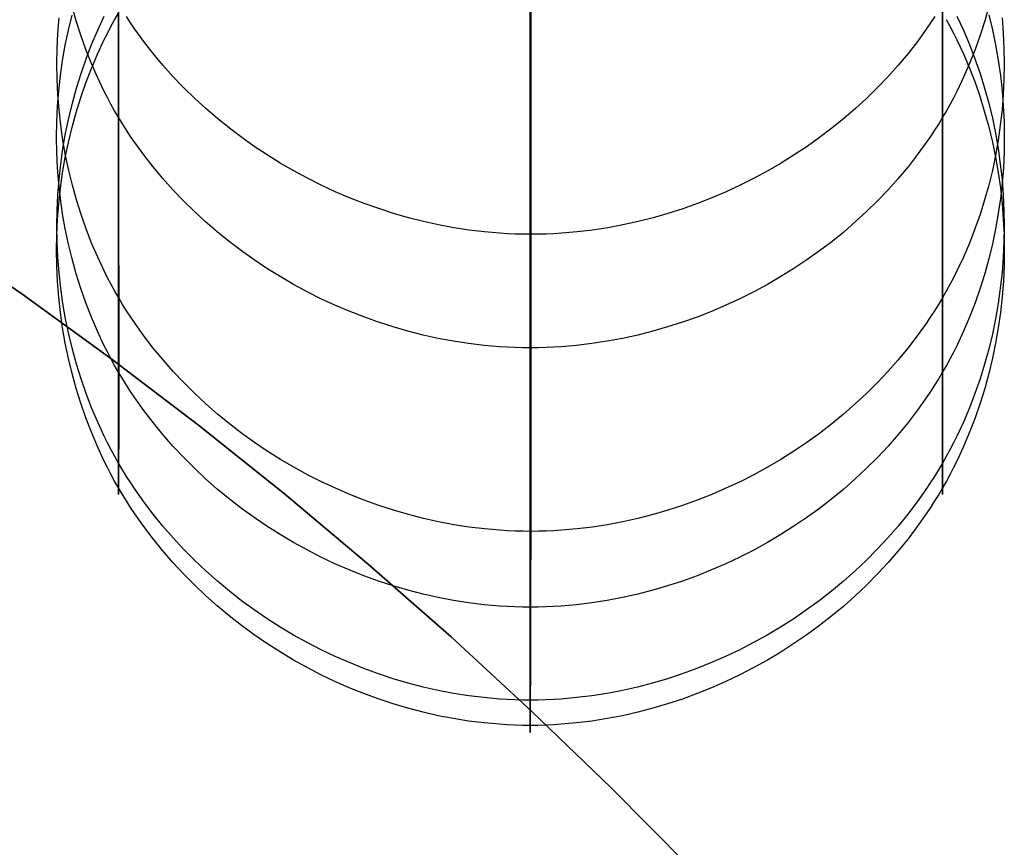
# Model space of a CAD drawing. Extents: x -383 to 1849, y -1185 to -529.
# Tile 426 of 656: x 163 to 194, y -725 to -699. Entities that reach past the tile are written whole.
import ezdxf

# ---------------------------------------------------------------- set-up
doc = ezdxf.new("R2010")
doc.units = 0
doc.layers.add('PREDEFINITO', color=7, linetype='CONTINUOUS')

msp = doc.modelspace()

# ---------------------------------------------------------------- linework, layer by layer
at = {"layer": 'PREDEFINITO'}
for p, q in [((165.663, -612.91), (165.659, -703.456, 338.857)), ((191.636, -612.91), (191.639, -703.456, 338.857)), ((178.656, -620.669), (178.658, -710.772, 337.203)), ((165.656, -699.458, 525.784), (165.662, -656.764, 666.183)), ((191.641, -699.458, 525.784), (191.635, -656.764, 666.183)), ((178.642, -706.703, 527.741), (178.642, -663.935, 668.363)), ((164.323, -699.041, 515.489), (164.193, -698.583, 515.374)), ((165.536, -699.007, 437.057), (165.656, -698.796, 437.05)), ((193.103, -698.58, 515.373), (192.974, -699.038, 515.488)), ((163.745, -699.428, 359.747), (163.783, -698.945, 359.835)), ((164.079, -699.337, 475.674), (164.193, -698.866, 475.604)), ((164.467, -699.494, 515.602), (164.323, -699.041, 515.489)), ((165.001, -699.333, 398.751), (165.206, -698.892, 398.784)), ((165.419, -699.221, 437.065), (165.536, -699.007, 437.057)), ((166.038, -699.105, 319.589), (165.907, -698.906, 319.64)), ((166.173, -699.302, 319.539), (166.038, -699.105, 319.589)), ((191.261, -699.105, 319.589), (191.127, -699.302, 319.539)), ((191.392, -698.906, 319.64), (191.261, -699.105, 319.589)), ((191.756, -698.995, 437.057), (191.872, -699.209, 437.065)), ((192.092, -698.892, 398.784), (192.297, -699.333, 398.751)), ((192.974, -699.038, 515.488), (192.829, -699.492, 515.602)), ((193.098, -698.855, 475.603), (193.212, -699.326, 475.673)), ((193.515, -698.945, 359.835), (193.553, -699.428, 359.747)), ((163.722, -699.912, 359.658), (163.745, -699.428, 359.747)), ((163.98, -699.811, 475.745), (164.079, -699.337, 475.674)), ((164.81, -699.782, 398.716), (165.001, -699.333, 398.751)), ((165.199, -699.655, 437.08), (165.307, -699.437, 437.073)), ((165.307, -699.437, 437.073), (165.419, -699.221, 437.065)), ((165.655, -702.082, 516.252), (165.656, -699.458, 525.784)), ((166.453, -699.688, 319.441), (166.173, -699.302, 319.539)), ((191.127, -699.302, 319.539), (190.847, -699.689, 319.441)), ((191.642, -702.082, 516.252), (191.641, -699.458, 525.784)), ((191.872, -699.209, 437.065), (191.984, -699.425, 437.072)), ((191.984, -699.425, 437.072), (192.093, -699.643, 437.08)), ((192.297, -699.333, 398.751), (192.487, -699.782, 398.716)), ((193.212, -699.326, 475.673), (193.312, -699.801, 475.744)), ((193.553, -699.428, 359.747), (193.576, -699.912, 359.658)), ((164.627, -699.942, 515.715), (164.467, -699.494, 515.602)), ((164.993, -700.097, 437.096), (165.199, -699.655, 437.08)), ((166.747, -700.066, 319.345), (166.453, -699.688, 319.441)), ((190.847, -699.689, 319.441), (190.553, -700.067, 319.345)), ((192.093, -699.643, 437.08), (192.298, -700.084, 437.096)), ((192.829, -699.492, 515.602), (192.669, -699.94, 515.714)), ((163.715, -700.397, 359.57), (163.722, -699.912, 359.658)), ((163.896, -700.29, 475.816), (163.98, -699.811, 475.745)), ((164.802, -700.384, 515.825), (164.627, -699.942, 515.715)), ((164.635, -700.236, 398.682), (164.81, -699.782, 398.716)), ((167.055, -700.434, 319.251), (166.747, -700.066, 319.345)), ((190.553, -700.067, 319.345), (190.246, -700.435, 319.251)), ((192.298, -700.084, 437.096), (192.488, -700.533, 437.112)), ((192.487, -699.782, 398.716), (192.662, -700.236, 398.682)), ((192.669, -699.94, 515.714), (192.495, -700.382, 515.825)), ((193.312, -699.801, 475.744), (193.396, -700.28, 475.815)), ((193.576, -699.912, 359.658), (193.583, -700.397, 359.57)), ((163.827, -700.77, 475.888), (163.896, -700.29, 475.816)), ((164.476, -700.697, 398.646), (164.635, -700.236, 398.682)), ((164.802, -700.545, 437.112), (164.993, -700.097, 437.096)), ((164.993, -700.819, 515.935), (164.802, -700.384, 515.825)), ((192.495, -700.382, 515.825), (192.304, -700.818, 515.934)), ((192.662, -700.236, 398.682), (192.822, -700.697, 398.646)), ((193.396, -700.28, 475.815), (193.464, -700.761, 475.886)), ((163.722, -700.882, 359.481), (163.715, -700.397, 359.57)), ((164.331, -701.164, 398.611), (164.476, -700.697, 398.646)), ((164.627, -701.001, 437.128), (164.802, -700.545, 437.112)), ((167.375, -700.792, 319.16), (167.055, -700.434, 319.251)), ((190.246, -700.435, 319.251), (189.926, -700.793, 319.16)), ((192.488, -700.533, 437.112), (192.664, -700.989, 437.128)), ((192.822, -700.697, 398.646), (192.967, -701.164, 398.611)), ((193.583, -700.397, 359.57), (193.576, -700.882, 359.481)), ((163.745, -701.366, 359.393), (163.722, -700.882, 359.481)), ((163.774, -701.253, 475.96), (163.827, -700.77, 475.888)), ((164.467, -701.462, 437.145), (164.627, -701.001, 437.128)), ((165.198, -701.248, 516.042), (164.993, -700.819, 515.935)), ((167.708, -701.14, 319.072), (167.375, -700.792, 319.16)), ((189.926, -700.793, 319.16), (189.594, -701.141, 319.072)), ((192.304, -700.818, 515.934), (192.099, -701.247, 516.042)), ((192.664, -700.989, 437.128), (192.824, -701.45, 437.144)), ((193.464, -700.761, 475.886), (193.518, -701.244, 475.958)), ((193.576, -700.882, 359.481), (193.553, -701.366, 359.393)), ((163.736, -701.738, 476.032), (163.774, -701.253, 475.96)), ((164.202, -701.635, 398.575), (164.331, -701.164, 398.611)), ((165.307, -701.459, 516.096), (165.198, -701.248, 516.042)), ((168.053, -701.478, 318.986), (167.708, -701.14, 319.072)), ((189.594, -701.141, 319.072), (189.25, -701.479, 318.986)), ((192.099, -701.247, 516.042), (191.991, -701.459, 516.095)), ((192.967, -701.164, 398.611), (193.096, -701.635, 398.575)), ((193.518, -701.244, 475.958), (193.556, -701.729, 476.031)), ((163.783, -701.848, 359.304), (163.745, -701.366, 359.393)), ((164.087, -702.111, 398.538), (164.202, -701.635, 398.575)), ((164.323, -701.928, 437.161), (164.467, -701.462, 437.145)), ((165.419, -701.669, 516.148), (165.307, -701.459, 516.096)), ((168.409, -701.805, 318.903), (168.053, -701.478, 318.986)), ((189.25, -701.479, 318.986), (188.894, -701.806, 318.903)), ((191.991, -701.459, 516.095), (191.878, -701.668, 516.148)), ((192.824, -701.45, 437.144), (192.968, -701.917, 437.161)), ((193.096, -701.635, 398.575), (193.21, -702.111, 398.538)), ((193.553, -701.366, 359.393), (193.515, -701.848, 359.304)), ((163.713, -702.224, 476.104), (163.736, -701.738, 476.032)), ((163.836, -702.33, 359.216), (163.783, -701.848, 359.304)), ((164.193, -702.4, 437.178), (164.323, -701.928, 437.161)), ((165.535, -701.877, 516.2), (165.419, -701.669, 516.148)), ((165.655, -702.082, 516.252), (165.535, -701.877, 516.2)), ((168.776, -702.121, 318.823), (168.409, -701.805, 318.903)), ((188.894, -701.806, 318.903), (188.528, -702.122, 318.822)), ((191.762, -701.876, 516.2), (191.642, -702.082, 516.252)), ((191.878, -701.668, 516.148), (191.762, -701.876, 516.2)), ((192.968, -701.917, 437.161), (193.098, -702.389, 437.177)), ((193.515, -701.848, 359.304), (193.461, -702.33, 359.216)), ((193.556, -701.729, 476.031), (193.58, -702.216, 476.103)), ((163.706, -702.71, 476.177), (163.713, -702.224, 476.104)), ((163.988, -702.59, 398.501), (164.087, -702.111, 398.538)), ((165.654, -704.478, 506.625), (165.655, -702.082, 516.252)), ((165.778, -702.286, 516.303), (165.655, -702.082, 516.252)), ((169.154, -702.426, 318.745), (168.776, -702.121, 318.823)), ((188.528, -702.122, 318.822), (188.151, -702.427, 318.745)), ((191.642, -702.082, 516.252), (191.519, -702.286, 516.303)), ((191.643, -704.477, 506.625), (191.642, -702.082, 516.252)), ((193.21, -702.111, 398.538), (193.309, -702.59, 398.501)), ((193.58, -702.216, 476.103), (193.587, -702.702, 476.175)), ((163.905, -702.809, 359.129), (163.836, -702.33, 359.216)), ((164.079, -702.876, 437.194), (164.193, -702.4, 437.178)), ((165.906, -702.487, 516.354), (165.778, -702.286, 516.303)), ((166.037, -702.686, 516.404), (165.906, -702.487, 516.354)), ((169.541, -702.719, 318.671), (169.154, -702.426, 318.745)), ((188.151, -702.427, 318.745), (187.764, -702.721, 318.67)), ((191.391, -702.487, 516.354), (191.26, -702.686, 516.404)), ((191.519, -702.286, 516.303), (191.391, -702.487, 516.354)), ((193.098, -702.389, 437.177), (193.212, -702.865, 437.194)), ((193.461, -702.33, 359.216), (193.393, -702.809, 359.129)), ((163.713, -703.196, 476.249), (163.706, -702.71, 476.177)), ((163.905, -703.073, 398.464), (163.988, -702.59, 398.501)), ((163.989, -703.285, 359.041), (163.905, -702.809, 359.129)), ((163.98, -703.356, 437.211), (164.079, -702.876, 437.194)), ((166.171, -702.883, 516.454), (166.037, -702.686, 516.404)), ((169.938, -703.001, 318.599), (169.541, -702.719, 318.671)), ((187.764, -702.721, 318.67), (187.368, -703.003, 318.599)), ((191.26, -702.686, 516.404), (191.125, -702.883, 516.454)), ((193.212, -702.865, 437.194), (193.312, -703.346, 437.211)), ((193.309, -702.59, 398.501), (193.393, -703.073, 398.464)), ((193.393, -702.809, 359.129), (193.309, -703.285, 359.041)), ((193.587, -702.702, 476.175), (193.58, -703.189, 476.248)), ((163.836, -703.559, 398.427), (163.905, -703.073, 398.464)), ((166.451, -703.27, 516.551), (166.171, -702.883, 516.454)), ((170.344, -703.271, 318.531), (169.938, -703.001, 318.599)), ((187.368, -703.003, 318.599), (186.962, -703.273, 318.53)), ((191.125, -702.883, 516.454), (190.845, -703.27, 516.551)), ((193.393, -703.073, 398.464), (193.461, -703.559, 398.427)), ((193.58, -703.189, 476.248), (193.558, -703.675, 476.32)), ((163.736, -703.682, 476.321), (163.713, -703.196, 476.249)), ((163.896, -703.839, 437.228), (163.98, -703.356, 437.211)), ((164.087, -703.758, 358.955), (163.989, -703.285, 359.041)), ((165.659, -703.456, 338.857), (165.661, -705.735, 348.502)), ((166.745, -703.647, 516.646), (166.451, -703.27, 516.551)), ((170.759, -703.529, 318.465), (170.344, -703.271, 318.531)), ((186.962, -703.273, 318.53), (186.548, -703.53, 318.465)), ((190.845, -703.27, 516.551), (190.551, -703.648, 516.647)), ((191.639, -703.456, 338.857), (191.637, -705.735, 348.502)), ((193.309, -703.285, 359.041), (193.21, -703.758, 358.955)), ((193.312, -703.346, 437.211), (193.396, -703.829, 437.228)), ((163.774, -704.166, 476.394), (163.736, -703.682, 476.321)), ((163.783, -704.047, 398.389), (163.836, -703.559, 398.427)), ((164.202, -704.228, 358.869), (164.087, -703.758, 358.955)), ((167.052, -704.016, 516.739), (166.745, -703.647, 516.646)), ((171.182, -703.774, 318.403), (170.759, -703.529, 318.465)), ((171.612, -704.006, 318.344), (171.182, -703.774, 318.403)), ((186.126, -703.775, 318.402), (185.696, -704.008, 318.343)), ((186.548, -703.53, 318.465), (186.126, -703.775, 318.402)), ((190.551, -703.648, 516.647), (190.243, -704.017, 516.739)), ((193.21, -703.758, 358.955), (193.096, -704.228, 358.869)), ((193.461, -703.559, 398.427), (193.515, -704.047, 398.389)), ((193.558, -703.675, 476.32), (193.52, -704.16, 476.393)), ((163.745, -704.536, 398.352), (163.783, -704.047, 398.389)), ((163.828, -704.325, 437.245), (163.896, -703.839, 437.228)), ((167.372, -704.374, 516.83), (167.052, -704.016, 516.739)), ((172.05, -704.225, 318.288), (171.612, -704.006, 318.344)), ((185.696, -704.008, 318.343), (185.259, -704.227, 318.288)), ((190.243, -704.017, 516.739), (189.923, -704.375, 516.83)), ((193.396, -703.829, 437.228), (193.464, -704.315, 437.245)), ((193.515, -704.047, 398.389), (193.553, -704.536, 398.352)), ((163.828, -704.649, 476.466), (163.774, -704.166, 476.394)), ((163.774, -704.813, 437.262), (163.828, -704.325, 437.245)), ((164.331, -704.693, 358.784), (164.202, -704.228, 358.869)), ((167.704, -704.722, 516.918), (167.372, -704.374, 516.83)), ((172.494, -704.431, 318.236), (172.05, -704.225, 318.288)), ((172.944, -704.624, 318.187), (172.494, -704.431, 318.236)), ((185.259, -704.227, 318.288), (184.815, -704.433, 318.235)), ((189.923, -704.375, 516.83), (189.59, -704.723, 516.918)), ((193.096, -704.228, 358.869), (192.967, -704.693, 358.784)), ((193.464, -704.315, 437.245), (193.518, -704.804, 437.262)), ((193.52, -704.16, 476.393), (193.467, -704.644, 476.465)), ((163.722, -705.027, 398.314), (163.745, -704.536, 398.352)), ((163.896, -705.13, 476.537), (163.828, -704.649, 476.466)), ((164.476, -705.153, 358.699), (164.331, -704.693, 358.784)), ((165.654, -706.623, 496.911), (165.654, -704.478, 506.625)), ((168.049, -705.06, 517.003), (167.704, -704.722, 516.918)), ((173.4, -704.803, 318.142), (172.944, -704.624, 318.187)), ((184.365, -704.625, 318.187), (183.91, -704.804, 318.141)), ((184.815, -704.433, 318.235), (184.365, -704.625, 318.187)), ((189.59, -704.723, 516.918), (189.246, -705.061, 517.003)), ((191.643, -706.623, 496.911), (191.643, -704.477, 506.625)), ((192.967, -704.693, 358.784), (192.822, -705.153, 358.699)), ((193.467, -704.644, 476.465), (193.399, -705.125, 476.537)), ((193.553, -704.536, 398.352), (193.576, -705.027, 398.314)), ((163.715, -705.518, 398.276), (163.722, -705.027, 398.314)), ((163.736, -705.302, 437.279), (163.774, -704.813, 437.262)), ((173.861, -704.967, 318.1), (173.4, -704.803, 318.142)), ((174.328, -705.117, 318.062), (173.861, -704.967, 318.1)), ((183.449, -704.968, 318.099), (182.983, -705.118, 318.061)), ((183.91, -704.804, 318.141), (183.449, -704.968, 318.099)), ((193.518, -704.804, 437.262), (193.556, -705.294, 437.279)), ((193.576, -705.027, 398.314), (193.583, -705.518, 398.276)), ((163.713, -705.793, 437.296), (163.736, -705.302, 437.279)), ((163.98, -705.608, 476.609), (163.896, -705.13, 476.537)), ((164.635, -705.608, 358.616), (164.476, -705.153, 358.699)), ((168.404, -705.387, 517.086), (168.049, -705.06, 517.003)), ((174.798, -705.253, 318.027), (174.328, -705.117, 318.062)), ((175.272, -705.373, 317.997), (174.798, -705.253, 318.027)), ((182.514, -705.254, 318.027), (182.04, -705.374, 317.996)), ((182.983, -705.118, 318.061), (182.514, -705.254, 318.027)), ((189.246, -705.061, 517.003), (188.89, -705.388, 517.086)), ((192.822, -705.153, 358.699), (192.662, -705.608, 358.616)), ((193.399, -705.125, 476.537), (193.315, -705.604, 476.608)), ((193.556, -705.294, 437.279), (193.58, -705.785, 437.296)), ((163.722, -706.009, 398.238), (163.715, -705.518, 398.276)), ((164.079, -706.083, 476.68), (163.98, -705.608, 476.609)), ((164.81, -706.056, 358.534), (164.635, -705.608, 358.616)), ((168.771, -705.703, 517.166), (168.404, -705.387, 517.086)), ((175.749, -705.478, 317.97), (175.272, -705.373, 317.997)), ((176.229, -705.568, 317.947), (175.749, -705.478, 317.97)), ((176.712, -705.642, 317.928), (176.229, -705.568, 317.947)), ((177.197, -705.701, 317.913), (176.712, -705.642, 317.928)), ((180.6, -705.643, 317.928), (180.116, -705.701, 317.913)), ((181.083, -705.569, 317.947), (180.6, -705.643, 317.928)), ((181.563, -705.479, 317.97), (181.083, -705.569, 317.947)), ((182.04, -705.374, 317.996), (181.563, -705.479, 317.97)), ((188.89, -705.388, 517.086), (188.523, -705.705, 517.166)), ((192.662, -705.608, 358.616), (192.487, -706.056, 358.534)), ((193.315, -705.604, 476.608), (193.217, -706.079, 476.679)), ((193.583, -705.518, 398.276), (193.576, -706.009, 398.238)), ((159.754, -705.687, 420), (162.61, -707.658, 420)), ((159.754, -705.687, 370), (162.61, -707.658, 370)), ((162.61, -707.658, 395), (159.754, -705.687, 395)), ((163.706, -706.284, 437.313), (163.713, -705.793, 437.296)), ((165.661, -705.735, 348.502), (165.663, -707.78, 358.218)), ((169.148, -706.008, 517.243), (168.771, -705.703, 517.166)), ((177.682, -705.742, 317.903), (177.197, -705.701, 317.913)), ((177.926, -705.757, 317.899), (177.682, -705.742, 317.903)), ((178.169, -705.768, 317.896), (177.926, -705.757, 317.899)), ((178.413, -705.774, 317.895), (178.169, -705.768, 317.896)), ((178.656, -705.776, 317.894), (178.413, -705.774, 317.895)), ((178.9, -705.774, 317.895), (178.656, -705.776, 317.894)), ((179.144, -705.768, 317.896), (178.9, -705.774, 317.895)), ((179.387, -705.757, 317.899), (179.144, -705.768, 317.896)), ((179.63, -705.743, 317.903), (179.387, -705.757, 317.899)), ((180.116, -705.701, 317.913), (179.63, -705.743, 317.903)), ((188.523, -705.705, 517.166), (188.145, -706.01, 517.243)), ((191.637, -705.735, 348.502), (191.636, -707.78, 358.218)), ((193.58, -705.785, 437.296), (193.587, -706.277, 437.313)), ((163.714, -706.776, 437.33), (163.706, -706.284, 437.313)), ((163.745, -706.499, 398.201), (163.722, -706.009, 398.238)), ((164.193, -706.554, 476.75), (164.079, -706.083, 476.68)), ((165.001, -706.498, 358.453), (164.81, -706.056, 358.534)), ((169.535, -706.302, 517.317), (169.148, -706.008, 517.243)), ((188.145, -706.01, 517.243), (187.758, -706.303, 517.318)), ((192.487, -706.056, 358.534), (192.297, -706.498, 358.453)), ((193.217, -706.079, 476.679), (193.103, -706.551, 476.75)), ((193.576, -706.009, 398.238), (193.553, -706.499, 398.201)), ((193.587, -706.277, 437.313), (193.58, -706.769, 437.33)), ((163.783, -706.989, 398.163), (163.745, -706.499, 398.201)), ((164.323, -707.021, 476.82), (164.193, -706.554, 476.75)), ((165.206, -706.934, 358.373), (165.001, -706.498, 358.453)), ((169.931, -706.583, 517.389), (169.535, -706.302, 517.317)), ((170.337, -706.853, 517.457), (169.931, -706.583, 517.389)), ((187.361, -706.585, 517.389), (186.954, -706.855, 517.457)), ((187.758, -706.303, 517.318), (187.361, -706.585, 517.389)), ((192.297, -706.498, 358.453), (192.092, -706.934, 358.373)), ((193.103, -706.551, 476.75), (192.974, -707.018, 476.819)), ((193.553, -706.499, 398.201), (193.515, -706.989, 398.163)), ((163.736, -707.267, 437.348), (163.714, -706.776, 437.33)), ((165.654, -708.508, 487.126), (165.654, -706.623, 496.911)), ((170.751, -707.111, 517.522), (170.337, -706.853, 517.457)), ((178.642, -709.359, 518.094), (178.642, -706.703, 527.741)), ((186.954, -706.855, 517.457), (186.54, -707.113, 517.523)), ((191.643, -708.508, 487.126), (191.643, -706.623, 496.911)), ((193.58, -706.769, 437.33), (193.558, -707.26, 437.347)), ((163.837, -707.477, 398.125), (163.783, -706.989, 398.163)), ((164.467, -707.483, 476.889), (164.323, -707.021, 476.82)), ((165.315, -707.148, 358.334), (165.206, -706.934, 358.373)), ((165.427, -707.361, 358.295), (165.315, -707.148, 358.334)), ((171.173, -707.356, 517.585), (170.751, -707.111, 517.522)), ((186.54, -707.113, 517.523), (186.117, -707.358, 517.585)), ((191.984, -707.148, 358.334), (191.871, -707.361, 358.295)), ((192.092, -706.934, 358.373), (191.984, -707.148, 358.334)), ((192.974, -707.018, 476.819), (192.829, -707.48, 476.888)), ((193.515, -706.989, 398.163), (193.462, -707.477, 398.125)), ((163.775, -707.756, 437.365), (163.736, -707.267, 437.348)), ((163.905, -707.962, 398.088), (163.837, -707.477, 398.125)), ((164.627, -707.939, 476.957), (164.467, -707.483, 476.889)), ((165.543, -707.572, 358.256), (165.427, -707.361, 358.295)), ((171.603, -707.589, 517.644), (171.173, -707.356, 517.585)), ((186.117, -707.358, 517.585), (185.687, -707.59, 517.644)), ((191.871, -707.361, 358.295), (191.755, -707.572, 358.256)), ((192.829, -707.48, 476.888), (192.67, -707.937, 476.957)), ((193.462, -707.477, 398.125), (193.393, -707.962, 398.088)), ((193.558, -707.26, 437.347), (193.52, -707.75, 437.364)), ((162.61, -707.658, 420), (165.419, -709.696, 420)), ((162.61, -707.658, 370), (165.419, -709.696, 370)), ((165.419, -709.696, 395), (162.61, -707.658, 395)), ((163.828, -708.244, 437.382), (163.775, -707.756, 437.365)), ((165.663, -707.78, 358.218), (165.543, -707.572, 358.256)), ((165.787, -707.987, 358.18), (165.663, -707.78, 358.218)), ((165.663, -707.78, 358.218), (165.664, -709.528, 368.008)), ((172.04, -707.808, 517.699), (171.603, -707.589, 517.644)), ((172.483, -708.014, 517.752), (172.04, -707.808, 517.699)), ((185.249, -707.809, 517.7), (184.805, -708.015, 517.752)), ((185.687, -707.59, 517.644), (185.249, -707.809, 517.7)), ((191.636, -707.78, 358.218), (191.512, -707.987, 358.18)), ((191.636, -707.78, 358.218), (191.634, -709.528, 368.008)), ((191.755, -707.572, 358.256), (191.636, -707.78, 358.218)), ((193.52, -707.75, 437.364), (193.467, -708.239, 437.382)), ((163.989, -708.445, 398.051), (163.905, -707.962, 398.088)), ((164.802, -708.39, 477.025), (164.627, -707.939, 476.957)), ((165.914, -708.191, 358.143), (165.787, -707.987, 358.18)), ((172.933, -708.206, 517.801), (172.483, -708.014, 517.752)), ((184.805, -708.015, 517.752), (184.354, -708.208, 517.801)), ((191.512, -707.987, 358.18), (191.385, -708.191, 358.143)), ((192.67, -707.937, 476.957), (192.495, -708.388, 477.024)), ((193.393, -707.962, 398.088), (193.309, -708.445, 398.051)), ((163.896, -708.73, 437.399), (163.828, -708.244, 437.382)), ((164.088, -708.925, 398.014), (163.989, -708.445, 398.051)), ((164.993, -708.834, 477.091), (164.802, -708.39, 477.025)), ((166.045, -708.393, 358.105), (165.914, -708.191, 358.143)), ((166.18, -708.593, 358.069), (166.045, -708.393, 358.105)), ((173.389, -708.385, 517.846), (172.933, -708.206, 517.801)), ((173.85, -708.549, 517.888), (173.389, -708.385, 517.846)), ((183.898, -708.386, 517.846), (183.437, -708.551, 517.888)), ((184.354, -708.208, 517.801), (183.898, -708.386, 517.846)), ((191.254, -708.393, 358.105), (191.119, -708.593, 358.069)), ((191.385, -708.191, 358.143), (191.254, -708.393, 358.105)), ((192.495, -708.388, 477.024), (192.304, -708.832, 477.091)), ((193.309, -708.445, 398.051), (193.211, -708.925, 398.014)), ((193.467, -708.239, 437.382), (193.399, -708.725, 437.399)), ((163.98, -709.213, 437.416), (163.896, -708.73, 437.399)), ((165.655, -710.122, 477.284), (165.654, -708.508, 487.126)), ((166.46, -708.985, 357.997), (166.18, -708.593, 358.069)), ((174.315, -708.699, 517.926), (173.85, -708.549, 517.888)), ((174.785, -708.835, 517.961), (174.315, -708.699, 517.926)), ((182.971, -708.701, 517.926), (182.501, -708.836, 517.961)), ((183.437, -708.551, 517.888), (182.971, -708.701, 517.926)), ((191.119, -708.593, 358.069), (190.839, -708.985, 357.997)), ((191.642, -710.121, 477.284), (191.643, -708.508, 487.126)), ((193.399, -708.725, 437.399), (193.315, -709.209, 437.415)), ((164.202, -709.401, 397.978), (164.088, -708.925, 398.014)), ((165.198, -709.271, 477.157), (164.993, -708.834, 477.091)), ((166.754, -709.368, 357.926), (166.46, -708.985, 357.997)), ((175.259, -708.955, 517.991), (174.785, -708.835, 517.961)), ((175.736, -709.061, 518.018), (175.259, -708.955, 517.991)), ((176.216, -709.15, 518.041), (175.736, -709.061, 518.018)), ((181.549, -709.061, 518.018), (181.069, -709.151, 518.041)), ((182.027, -708.956, 517.992), (181.549, -709.061, 518.018)), ((182.501, -708.836, 517.961), (182.027, -708.956, 517.992)), ((190.839, -708.985, 357.997), (190.546, -709.368, 357.926)), ((192.304, -708.832, 477.091), (192.099, -709.27, 477.156)), ((193.211, -708.925, 398.014), (193.096, -709.401, 397.978)), ((164.079, -709.693, 437.432), (163.98, -709.213, 437.416)), ((165.306, -709.486, 477.189), (165.198, -709.271, 477.157)), ((167.062, -709.742, 357.858), (166.754, -709.368, 357.926)), ((176.698, -709.225, 518.06), (176.216, -709.15, 518.041)), ((177.182, -709.283, 518.075), (176.698, -709.225, 518.06)), ((177.668, -709.325, 518.085), (177.182, -709.283, 518.075)), ((177.911, -709.339, 518.089), (177.668, -709.325, 518.085)), ((178.155, -709.35, 518.092), (177.911, -709.339, 518.089)), ((178.398, -709.356, 518.094), (178.155, -709.35, 518.092)), ((178.642, -709.359, 518.094), (178.398, -709.356, 518.094)), ((178.886, -709.356, 518.094), (178.642, -709.359, 518.094)), ((178.642, -711.789, 508.319), (178.642, -709.359, 518.094)), ((179.129, -709.35, 518.092), (178.886, -709.356, 518.094)), ((179.373, -709.34, 518.089), (179.129, -709.35, 518.092)), ((179.616, -709.325, 518.086), (179.373, -709.34, 518.089)), ((180.102, -709.283, 518.075), (179.616, -709.325, 518.086)), ((180.586, -709.225, 518.06), (180.102, -709.283, 518.075)), ((181.069, -709.151, 518.041), (180.586, -709.225, 518.06)), ((190.546, -709.368, 357.926), (190.239, -709.742, 357.858)), ((192.099, -709.27, 477.156), (191.991, -709.486, 477.189)), ((193.315, -709.209, 437.415), (193.217, -709.689, 437.432)), ((164.193, -710.169, 437.449), (164.079, -709.693, 437.432)), ((164.331, -709.872, 397.942), (164.202, -709.401, 397.978)), ((165.419, -709.7, 477.221), (165.306, -709.486, 477.189)), ((165.419, -709.696, 420), (168.179, -711.798, 420)), ((165.419, -709.696, 370), (168.179, -711.798, 370)), ((168.179, -711.798, 395), (165.419, -709.696, 395)), ((165.535, -709.912, 477.253), (165.419, -709.7, 477.221)), ((165.664, -709.528, 368.008), (165.664, -710.973, 377.863)), ((191.634, -709.528, 368.008), (191.634, -710.973, 377.863)), ((191.878, -709.7, 477.221), (191.762, -709.912, 477.253)), ((191.991, -709.486, 477.189), (191.878, -709.7, 477.221)), ((193.096, -709.401, 397.978), (192.967, -709.872, 397.942)), ((193.217, -709.689, 437.432), (193.103, -710.165, 437.449)), ((164.476, -710.338, 397.906), (164.331, -709.872, 397.942)), ((165.655, -710.122, 477.284), (165.535, -709.912, 477.253)), ((167.382, -710.105, 357.791), (167.062, -709.742, 357.858)), ((190.239, -709.742, 357.858), (189.919, -710.105, 357.791)), ((191.762, -709.912, 477.253), (191.642, -710.121, 477.284)), ((192.967, -709.872, 397.942), (192.822, -710.338, 397.906)), ((164.323, -710.641, 437.466), (164.193, -710.169, 437.449)), ((165.654, -711.455, 467.4), (165.655, -710.122, 477.284)), ((165.778, -710.329, 477.315), (165.655, -710.122, 477.284)), ((165.906, -710.534, 477.346), (165.778, -710.329, 477.315)), ((167.715, -710.458, 357.726), (167.382, -710.105, 357.791)), ((189.919, -710.105, 357.791), (189.587, -710.458, 357.726)), ((191.519, -710.329, 477.315), (191.391, -710.534, 477.346)), ((191.642, -710.121, 477.284), (191.519, -710.329, 477.315)), ((191.643, -711.454, 467.4), (191.642, -710.121, 477.284)), ((193.103, -710.165, 437.449), (192.974, -710.638, 437.466)), ((164.467, -711.107, 437.482), (164.323, -710.641, 437.466)), ((164.636, -710.799, 397.871), (164.476, -710.338, 397.906)), ((166.037, -710.737, 477.377), (165.906, -710.534, 477.346)), ((168.059, -710.8, 357.663), (167.715, -710.458, 357.726)), ((189.587, -710.458, 357.726), (189.243, -710.8, 357.663)), ((191.391, -710.534, 477.346), (191.26, -710.737, 477.377)), ((192.822, -710.338, 397.906), (192.663, -710.799, 397.871)), ((192.974, -710.638, 437.466), (192.829, -711.105, 437.482)), ((164.81, -711.254, 397.836), (164.636, -710.799, 397.871)), ((166.171, -710.938, 477.407), (166.037, -710.737, 477.377)), ((166.451, -711.333, 477.466), (166.171, -710.938, 477.407)), ((168.415, -711.131, 357.603), (168.059, -710.8, 357.663)), ((178.658, -710.772, 337.203), (178.658, -713.078, 346.986)), ((189.243, -710.8, 357.663), (188.888, -711.131, 357.603)), ((191.125, -710.938, 477.407), (190.845, -711.333, 477.466)), ((191.26, -710.737, 477.377), (191.125, -710.938, 477.407)), ((192.663, -710.799, 397.871), (192.488, -711.254, 397.836)), ((164.627, -711.569, 437.499), (164.467, -711.107, 437.482)), ((165.001, -711.702, 397.802), (164.81, -711.254, 397.836)), ((165.664, -710.973, 377.863), (165.664, -712.128, 387.766)), ((168.782, -711.452, 357.544), (168.415, -711.131, 357.603)), ((188.888, -711.131, 357.603), (188.521, -711.452, 357.544)), ((191.634, -710.973, 377.863), (191.634, -712.128, 387.766)), ((192.488, -711.254, 397.836), (192.297, -711.702, 397.802)), ((192.829, -711.105, 437.482), (192.669, -711.566, 437.499)), ((164.802, -712.024, 437.515), (164.627, -711.569, 437.499)), ((165.654, -712.507, 457.482), (165.654, -711.455, 467.4)), ((166.745, -711.718, 477.524), (166.451, -711.333, 477.466)), ((169.159, -711.761, 357.487), (168.782, -711.452, 357.544)), ((188.521, -711.452, 357.544), (188.145, -711.761, 357.487)), ((190.845, -711.333, 477.466), (190.551, -711.718, 477.524)), ((191.643, -712.507, 457.482), (191.643, -711.454, 467.4)), ((192.669, -711.566, 437.499), (192.495, -712.022, 437.515)), ((165.206, -712.143, 397.768), (165.001, -711.702, 397.802)), ((167.052, -712.093, 477.581), (166.745, -711.718, 477.524)), ((168.179, -711.798, 420), (170.887, -713.965, 420)), ((168.179, -711.798, 370), (170.887, -713.965, 370)), ((170.887, -713.965, 395), (168.179, -711.798, 395)), ((168.179, -711.798, 420), (168.179, -711.798, 370)), ((169.547, -712.058, 357.432), (169.159, -711.761, 357.487)), ((178.642, -713.973, 498.432), (178.642, -711.789, 508.319)), ((188.145, -711.761, 357.487), (187.758, -712.058, 357.432)), ((190.551, -711.718, 477.524), (190.244, -712.094, 477.581)), ((192.297, -711.702, 397.802), (192.092, -712.143, 397.768)), ((164.993, -712.473, 437.531), (164.802, -712.024, 437.515)), ((165.314, -712.361, 397.752), (165.206, -712.143, 397.768)), ((165.664, -712.128, 387.766), (165.662, -713.002, 397.703)), ((167.372, -712.458, 477.636), (167.052, -712.093, 477.581)), ((169.943, -712.344, 357.38), (169.547, -712.058, 357.432)), ((187.758, -712.058, 357.432), (187.362, -712.344, 357.38)), ((190.244, -712.094, 477.581), (189.923, -712.459, 477.636)), ((191.634, -712.128, 387.766), (191.635, -713.002, 397.703)), ((192.092, -712.143, 397.768), (191.983, -712.361, 397.752)), ((192.495, -712.022, 437.515), (192.304, -712.471, 437.531)), ((165.198, -712.914, 437.547), (164.993, -712.473, 437.531)), ((165.427, -712.577, 397.735), (165.314, -712.361, 397.752)), ((167.704, -712.813, 477.69), (167.372, -712.458, 477.636)), ((170.349, -712.617, 357.329), (169.943, -712.344, 357.38)), ((187.362, -712.344, 357.38), (186.956, -712.617, 357.329)), ((189.923, -712.459, 477.636), (189.59, -712.815, 477.69)), ((191.983, -712.361, 397.752), (191.871, -712.577, 397.735)), ((192.304, -712.471, 437.531), (192.099, -712.913, 437.546)), ((165.543, -712.79, 397.719), (165.427, -712.577, 397.735)), ((165.662, -713.002, 397.703), (165.543, -712.79, 397.719)), ((165.654, -713.279, 447.539), (165.654, -712.507, 457.482)), ((168.049, -713.158, 477.742), (167.704, -712.813, 477.69)), ((170.764, -712.878, 357.281), (170.349, -712.617, 357.329)), ((186.956, -712.617, 357.329), (186.542, -712.878, 357.281)), ((191.755, -712.79, 397.719), (191.635, -713.002, 397.703)), ((191.643, -713.279, 447.539), (191.643, -712.507, 457.482)), ((191.871, -712.577, 397.735), (191.755, -712.79, 397.719)), ((165.307, -713.132, 437.554), (165.198, -712.914, 437.547)), ((165.662, -713.002, 397.703), (165.66, -713.604, 407.661)), ((165.786, -713.211, 397.687), (165.662, -713.002, 397.703)), ((171.186, -713.126, 357.236), (170.764, -712.878, 357.281)), ((178.658, -713.078, 346.986), (178.656, -715.152, 356.863)), ((186.542, -712.878, 357.281), (186.12, -713.126, 357.236)), ((189.59, -712.815, 477.69), (189.246, -713.159, 477.742)), ((191.635, -713.002, 397.703), (191.511, -713.211, 397.687)), ((191.635, -713.002, 397.703), (191.637, -713.604, 407.661)), ((192.099, -712.913, 437.546), (191.99, -713.131, 437.554)), ((165.419, -713.348, 437.562), (165.307, -713.132, 437.554)), ((165.535, -713.562, 437.57), (165.419, -713.348, 437.562)), ((165.655, -713.774, 437.577), (165.654, -713.279, 447.539)), ((165.913, -713.418, 397.672), (165.786, -713.211, 397.687)), ((166.044, -713.623, 397.656), (165.913, -713.418, 397.672)), ((168.404, -713.491, 477.792), (168.049, -713.158, 477.742)), ((171.616, -713.362, 357.192), (171.186, -713.126, 357.236)), ((172.054, -713.584, 357.152), (171.616, -713.362, 357.192)), ((185.691, -713.362, 357.192), (185.254, -713.584, 357.152)), ((186.12, -713.126, 357.236), (185.691, -713.362, 357.192)), ((189.246, -713.159, 477.742), (188.89, -713.493, 477.792)), ((191.384, -713.418, 397.672), (191.253, -713.623, 397.656)), ((191.511, -713.211, 397.687), (191.384, -713.418, 397.672)), ((191.642, -713.774, 437.577), (191.643, -713.279, 447.539)), ((191.878, -713.348, 437.562), (191.762, -713.562, 437.57)), ((191.99, -713.131, 437.554), (191.878, -713.348, 437.562)), ((165.655, -713.774, 437.577), (165.535, -713.562, 437.57)), ((165.66, -713.604, 407.661), (165.658, -713.934, 417.631)), ((166.179, -713.825, 397.641), (166.044, -713.623, 397.656)), ((168.771, -713.814, 477.841), (168.404, -713.491, 477.792)), ((172.497, -713.792, 357.113), (172.054, -713.584, 357.152)), ((185.254, -713.584, 357.152), (184.811, -713.792, 357.113)), ((188.89, -713.493, 477.792), (188.523, -713.815, 477.841)), ((191.253, -713.623, 397.656), (191.118, -713.825, 397.641)), ((191.637, -713.604, 407.661), (191.639, -713.934, 417.631)), ((191.762, -713.562, 437.57), (191.642, -713.774, 437.577)), ((165.778, -713.983, 437.585), (165.655, -713.774, 437.577)), ((165.656, -713.992, 427.606), (165.655, -713.774, 437.577)), ((165.658, -713.934, 417.631), (165.656, -713.992, 427.606)), ((165.906, -714.191, 437.593), (165.778, -713.983, 437.585)), ((166.459, -714.223, 397.611), (166.179, -713.825, 397.641)), ((169.148, -714.125, 477.888), (168.771, -713.814, 477.841)), ((170.887, -713.965, 420), (173.542, -716.194, 420)), ((170.887, -713.965, 370), (173.542, -716.194, 370)), ((173.542, -716.194, 395), (170.887, -713.965, 395)), ((172.948, -713.987, 357.077), (172.497, -713.792, 357.113)), ((173.403, -714.167, 357.044), (172.948, -713.987, 357.077)), ((178.642, -715.895, 488.453), (178.642, -713.973, 498.432)), ((184.361, -713.987, 357.077), (183.906, -714.167, 357.044)), ((184.811, -713.792, 357.113), (184.361, -713.987, 357.077)), ((188.523, -713.815, 477.841), (188.145, -714.127, 477.888)), ((191.118, -713.825, 397.641), (190.838, -714.223, 397.611)), ((191.519, -713.983, 437.585), (191.391, -714.191, 437.593)), ((191.642, -713.774, 437.577), (191.519, -713.983, 437.585)), ((191.639, -713.934, 417.631), (191.641, -713.991, 427.606)), ((191.641, -713.991, 427.606), (191.642, -713.774, 437.577)), ((166.037, -714.396, 437.6), (165.906, -714.191, 437.593)), ((166.752, -714.611, 397.582), (166.459, -714.223, 397.611)), ((169.535, -714.424, 477.933), (169.148, -714.125, 477.888)), ((173.864, -714.334, 357.013), (173.403, -714.167, 357.044)), ((174.33, -714.486, 356.985), (173.864, -714.334, 357.013)), ((183.445, -714.334, 357.013), (182.98, -714.486, 356.985)), ((183.906, -714.167, 357.044), (183.445, -714.334, 357.013)), ((188.145, -714.127, 477.888), (187.758, -714.426, 477.934)), ((190.838, -714.223, 397.611), (190.544, -714.611, 397.582)), ((191.391, -714.191, 437.593), (191.26, -714.396, 437.6)), ((166.171, -714.599, 437.607), (166.037, -714.396, 437.6)), ((166.451, -714.998, 437.622), (166.171, -714.599, 437.607)), ((167.059, -714.99, 397.554), (166.752, -714.611, 397.582)), ((169.931, -714.712, 477.977), (169.535, -714.424, 477.933)), ((174.8, -714.622, 356.96), (174.33, -714.486, 356.985)), ((175.274, -714.744, 356.938), (174.8, -714.622, 356.96)), ((182.511, -714.622, 356.96), (182.037, -714.744, 356.938)), ((182.98, -714.486, 356.985), (182.511, -714.622, 356.96)), ((187.758, -714.426, 477.934), (187.361, -714.714, 477.977)), ((190.544, -714.611, 397.582), (190.236, -714.99, 397.554)), ((191.125, -714.599, 437.607), (190.845, -714.998, 437.622)), ((191.26, -714.396, 437.6), (191.125, -714.599, 437.607)), ((170.337, -714.987, 478.019), (169.931, -714.712, 477.977)), ((170.751, -715.25, 478.058), (170.337, -714.987, 478.019)), ((175.751, -714.851, 356.918), (175.274, -714.744, 356.938)), ((176.231, -714.942, 356.901), (175.751, -714.851, 356.918)), ((176.713, -715.016, 356.888), (176.231, -714.942, 356.901)), ((181.081, -714.942, 356.901), (180.599, -715.016, 356.888)), ((181.56, -714.851, 356.918), (181.081, -714.942, 356.901)), ((182.037, -714.744, 356.938), (181.56, -714.851, 356.918)), ((187.361, -714.714, 477.977), (186.955, -714.989, 478.019)), ((166.745, -715.387, 437.636), (166.451, -714.998, 437.622)), ((167.379, -715.358, 397.526), (167.059, -714.99, 397.554)), ((171.173, -715.5, 478.096), (170.751, -715.25, 478.058)), ((177.197, -715.075, 356.877), (176.713, -715.016, 356.888)), ((177.683, -715.117, 356.869), (177.197, -715.075, 356.877)), ((177.926, -715.132, 356.866), (177.683, -715.117, 356.869)), ((178.169, -715.143, 356.864), (177.926, -715.132, 356.866)), ((178.413, -715.149, 356.863), (178.169, -715.143, 356.864)), ((178.656, -715.152, 356.863), (178.413, -715.149, 356.863)), ((178.656, -715.152, 356.863), (178.653, -716.928, 366.836)), ((178.9, -715.149, 356.863), (178.656, -715.152, 356.863)), ((179.143, -715.143, 356.864), (178.9, -715.149, 356.863)), ((179.386, -715.132, 356.866), (179.143, -715.143, 356.864)), ((179.629, -715.117, 356.869), (179.386, -715.132, 356.866)), ((180.115, -715.075, 356.877), (179.629, -715.117, 356.869)), ((180.599, -715.016, 356.888), (180.115, -715.075, 356.877)), ((186.54, -715.252, 478.059), (186.117, -715.502, 478.097)), ((186.955, -714.989, 478.019), (186.54, -715.252, 478.059)), ((190.236, -714.99, 397.554), (189.916, -715.358, 397.526)), ((190.845, -714.998, 437.622), (190.551, -715.388, 437.636)), ((167.052, -715.766, 437.65), (166.745, -715.387, 437.636)), ((167.711, -715.716, 397.499), (167.379, -715.358, 397.526)), ((171.603, -715.737, 478.132), (171.173, -715.5, 478.096)), ((186.117, -715.502, 478.097), (185.687, -715.739, 478.133)), ((189.916, -715.358, 397.526), (189.583, -715.716, 397.499)), ((190.551, -715.388, 437.636), (190.243, -715.767, 437.65)), ((167.372, -716.135, 437.664), (167.052, -715.766, 437.65)), ((168.055, -716.063, 397.474), (167.711, -715.716, 397.499)), ((172.04, -715.961, 478.166), (171.603, -715.737, 478.132)), ((178.642, -717.543, 478.408), (178.642, -715.895, 488.453)), ((185.687, -715.739, 478.133), (185.249, -715.962, 478.167)), ((189.583, -715.716, 397.499), (189.239, -716.063, 397.474)), ((190.243, -715.767, 437.65), (189.923, -716.137, 437.664)), ((167.704, -716.494, 437.677), (167.372, -716.135, 437.664)), ((168.41, -716.399, 397.449), (168.055, -716.063, 397.474)), ((172.483, -716.171, 478.198), (172.04, -715.961, 478.166)), ((172.933, -716.367, 478.228), (172.483, -716.171, 478.198)), ((173.542, -716.194, 420), (176.145, -718.484, 420)), ((173.542, -716.194, 370), (176.145, -718.484, 370)), ((176.145, -718.484, 395), (173.542, -716.194, 395)), ((184.805, -716.172, 478.199), (184.355, -716.369, 478.229)), ((185.249, -715.962, 478.167), (184.805, -716.172, 478.199)), ((189.239, -716.063, 397.474), (188.883, -716.399, 397.449)), ((189.923, -716.137, 437.664), (189.59, -716.495, 437.677)), ((168.049, -716.842, 437.69), (167.704, -716.494, 437.677)), ((168.777, -716.724, 397.424), (168.41, -716.399, 397.449)), ((173.389, -716.549, 478.256), (172.933, -716.367, 478.228)), ((184.355, -716.369, 478.229), (183.898, -716.551, 478.256)), ((188.883, -716.399, 397.449), (188.516, -716.724, 397.424)), ((189.59, -716.495, 437.677), (189.246, -716.844, 437.69)), ((168.404, -717.179, 437.703), (168.049, -716.842, 437.69)), ((169.153, -717.037, 397.401), (168.777, -716.724, 397.424)), ((173.85, -716.717, 478.282), (173.389, -716.549, 478.256)), ((174.315, -716.87, 478.305), (173.85, -716.717, 478.282)), ((183.437, -716.718, 478.282), (182.971, -716.871, 478.305)), ((183.898, -716.551, 478.256), (183.437, -716.718, 478.282)), ((188.516, -716.724, 397.424), (188.139, -717.037, 397.401)), ((189.246, -716.844, 437.69), (188.89, -717.181, 437.703)), ((169.54, -717.339, 397.379), (169.153, -717.037, 397.401)), ((174.785, -717.008, 478.326), (174.315, -716.87, 478.305)), ((175.259, -717.131, 478.345), (174.785, -717.008, 478.326)), ((175.736, -717.239, 478.361), (175.259, -717.131, 478.345)), ((178.653, -716.928, 366.836), (178.649, -718.401, 376.889)), ((182.027, -717.132, 478.345), (181.549, -717.239, 478.361)), ((182.501, -717.009, 478.326), (182.027, -717.132, 478.345)), ((182.971, -716.871, 478.305), (182.501, -717.009, 478.326)), ((188.139, -717.037, 397.401), (187.751, -717.339, 397.379)), ((168.771, -717.505, 437.715), (168.404, -717.179, 437.703)), ((169.936, -717.628, 397.358), (169.54, -717.339, 397.379)), ((176.216, -717.33, 478.375), (175.736, -717.239, 478.361)), ((176.698, -717.406, 478.387), (176.216, -717.33, 478.375)), ((177.182, -717.465, 478.396), (176.698, -717.406, 478.387)), ((177.668, -717.508, 478.402), (177.182, -717.465, 478.396)), ((180.102, -717.466, 478.396), (179.616, -717.508, 478.402)), ((180.586, -717.406, 478.387), (180.102, -717.466, 478.396)), ((181.069, -717.331, 478.375), (180.586, -717.406, 478.387)), ((181.549, -717.239, 478.361), (181.069, -717.331, 478.375)), ((187.751, -717.339, 397.379), (187.355, -717.628, 397.358)), ((188.89, -717.181, 437.703), (188.523, -717.507, 437.715)), ((169.148, -717.82, 437.727), (168.771, -717.505, 437.715)), ((170.342, -717.906, 397.337), (169.936, -717.628, 397.358)), ((177.911, -717.523, 478.405), (177.668, -717.508, 478.402)), ((178.155, -717.534, 478.406), (177.911, -717.523, 478.405)), ((178.398, -717.54, 478.407), (178.155, -717.534, 478.406)), ((178.642, -717.543, 478.408), (178.398, -717.54, 478.407)), ((178.886, -717.54, 478.407), (178.642, -717.543, 478.408)), ((178.642, -718.905, 468.315), (178.642, -717.543, 478.408)), ((179.129, -717.534, 478.406), (178.886, -717.54, 478.407)), ((179.373, -717.523, 478.405), (179.129, -717.534, 478.406)), ((179.616, -717.508, 478.402), (179.373, -717.523, 478.405)), ((187.355, -717.628, 397.358), (186.949, -717.906, 397.337)), ((188.523, -717.507, 437.715), (188.145, -717.821, 437.727)), ((169.535, -718.122, 437.739), (169.148, -717.82, 437.727)), ((170.756, -718.17, 397.318), (170.342, -717.906, 397.337)), ((186.949, -717.906, 397.337), (186.534, -718.17, 397.318)), ((188.145, -717.821, 437.727), (187.758, -718.124, 437.739)), ((169.931, -718.413, 437.75), (169.535, -718.122, 437.739)), ((171.178, -718.422, 397.299), (170.756, -718.17, 397.318)), ((178.649, -718.401, 376.889), (178.645, -719.581, 387.001)), ((186.534, -718.17, 397.318), (186.112, -718.422, 397.299)), ((187.758, -718.124, 437.739), (187.36, -718.415, 437.75)), ((170.337, -718.691, 437.761), (169.931, -718.413, 437.75)), ((170.751, -718.957, 437.771), (170.337, -718.691, 437.761)), ((171.607, -718.66, 397.282), (171.178, -718.422, 397.299)), ((172.044, -718.885, 397.266), (171.607, -718.66, 397.282)), ((176.145, -718.484, 420), (178.694, -720.833, 420)), ((176.145, -718.484, 370), (178.694, -720.833, 370)), ((178.694, -720.833, 395), (176.145, -718.484, 395)), ((185.682, -718.66, 397.282), (185.244, -718.885, 397.266)), ((186.112, -718.422, 397.299), (185.682, -718.66, 397.282)), ((186.954, -718.693, 437.761), (186.54, -718.959, 437.771)), ((187.36, -718.415, 437.75), (186.954, -718.693, 437.761)), ((171.173, -719.21, 437.78), (170.751, -718.957, 437.771)), ((172.487, -719.097, 397.25), (172.044, -718.885, 397.266)), ((178.642, -719.98, 458.188), (178.642, -718.905, 468.315)), ((185.244, -718.885, 397.266), (184.801, -719.097, 397.25)), ((186.54, -718.959, 437.771), (186.117, -719.211, 437.781)), ((171.603, -719.449, 437.79), (171.173, -719.21, 437.78)), ((172.937, -719.294, 397.236), (172.487, -719.097, 397.25)), ((173.392, -719.478, 397.222), (172.937, -719.294, 397.236)), ((184.35, -719.294, 397.236), (183.895, -719.478, 397.222)), ((184.801, -719.097, 397.25), (184.35, -719.294, 397.236)), ((186.117, -719.211, 437.781), (185.687, -719.451, 437.79)), ((172.04, -719.675, 437.799), (171.603, -719.449, 437.79)), ((173.853, -719.646, 397.21), (173.392, -719.478, 397.222)), ((178.645, -719.581, 387.001), (178.642, -720.476, 397.15)), ((183.895, -719.478, 397.222), (183.434, -719.646, 397.21)), ((185.687, -719.451, 437.79), (185.249, -719.677, 437.799)), ((172.483, -719.888, 437.807), (172.04, -719.675, 437.799)), ((172.933, -720.086, 437.815), (172.483, -719.888, 437.807)), ((174.318, -719.8, 397.199), (173.853, -719.646, 397.21)), ((174.787, -719.939, 397.189), (174.318, -719.8, 397.199)), ((175.261, -720.063, 397.18), (174.787, -719.939, 397.189)), ((182.498, -719.939, 397.189), (182.024, -720.063, 397.18)), ((182.968, -719.8, 397.199), (182.498, -719.939, 397.189)), ((183.434, -719.646, 397.21), (182.968, -719.8, 397.199)), ((184.805, -719.889, 437.807), (184.354, -720.087, 437.815)), ((185.249, -719.677, 437.799), (184.805, -719.889, 437.807)), ((173.389, -720.27, 437.822), (172.933, -720.086, 437.815)), ((175.738, -720.171, 397.172), (175.261, -720.063, 397.18)), ((176.217, -720.263, 397.166), (175.738, -720.171, 397.172)), ((176.699, -720.339, 397.16), (176.217, -720.263, 397.166)), ((178.642, -720.769, 448.033), (178.642, -719.98, 458.188)), ((181.067, -720.263, 397.166), (180.585, -720.339, 397.16)), ((181.547, -720.171, 397.172), (181.067, -720.263, 397.166)), ((182.024, -720.063, 397.18), (181.547, -720.171, 397.172)), ((184.354, -720.087, 437.815), (183.898, -720.271, 437.822)), ((173.849, -720.44, 437.828), (173.389, -720.27, 437.822)), ((174.315, -720.594, 437.835), (173.849, -720.44, 437.828)), ((177.183, -720.398, 397.156), (176.699, -720.339, 397.16)), ((177.669, -720.441, 397.153), (177.183, -720.398, 397.156)), ((177.912, -720.456, 397.152), (177.669, -720.441, 397.153)), ((178.155, -720.467, 397.151), (177.912, -720.456, 397.152)), ((178.398, -720.474, 397.151), (178.155, -720.467, 397.151)), ((178.642, -720.476, 397.15), (178.398, -720.474, 397.151)), ((178.642, -720.476, 397.15), (178.64, -721.094, 407.319)), ((178.885, -720.474, 397.151), (178.642, -720.476, 397.15)), ((179.129, -720.467, 397.151), (178.885, -720.474, 397.151)), ((179.372, -720.456, 397.152), (179.129, -720.467, 397.151)), ((179.615, -720.441, 397.153), (179.372, -720.456, 397.152)), ((180.101, -720.398, 397.156), (179.615, -720.441, 397.153)), ((180.585, -720.339, 397.16), (180.101, -720.398, 397.156)), ((183.437, -720.441, 437.829), (182.971, -720.596, 437.835)), ((183.898, -720.271, 437.822), (183.437, -720.441, 437.829)), ((174.785, -720.734, 437.84), (174.315, -720.594, 437.835)), ((175.259, -720.858, 437.845), (174.785, -720.734, 437.84)), ((175.736, -720.967, 437.849), (175.259, -720.858, 437.845)), ((178.642, -721.274, 437.862), (178.642, -720.769, 448.033)), ((178.694, -720.833, 420), (181.188, -723.24, 420)), ((178.694, -720.833, 370), (181.188, -723.24, 370)), ((181.188, -723.24, 395), (178.694, -720.833, 395)), ((178.694, -720.833, 420), (178.694, -720.833, 370)), ((182.027, -720.859, 437.845), (181.549, -720.968, 437.849)), ((182.501, -720.735, 437.84), (182.027, -720.859, 437.845)), ((182.971, -720.596, 437.835), (182.501, -720.735, 437.84)), ((176.216, -721.059, 437.853), (175.736, -720.967, 437.849)), ((176.698, -721.136, 437.856), (176.216, -721.059, 437.853)), ((177.182, -721.196, 437.859), (176.698, -721.136, 437.856)), ((177.668, -721.239, 437.86), (177.182, -721.196, 437.859)), ((178.64, -721.094, 407.319), (178.64, -721.434, 417.498)), ((180.102, -721.196, 437.859), (179.616, -721.239, 437.86)), ((180.586, -721.136, 437.856), (180.102, -721.196, 437.859)), ((181.069, -721.06, 437.853), (180.586, -721.136, 437.856)), ((181.549, -720.968, 437.849), (181.069, -721.06, 437.853)), ((177.911, -721.254, 437.861), (177.668, -721.239, 437.86)), ((178.155, -721.265, 437.861), (177.911, -721.254, 437.861)), ((178.398, -721.272, 437.862), (178.155, -721.265, 437.861)), ((178.642, -721.274, 437.862), (178.398, -721.272, 437.862)), ((178.64, -721.434, 417.498), (178.641, -721.495, 427.681)), ((178.641, -721.495, 427.681), (178.642, -721.274, 437.862)), ((178.885, -721.272, 437.862), (178.642, -721.274, 437.862)), ((179.129, -721.265, 437.861), (178.885, -721.272, 437.862)), ((179.373, -721.254, 437.861), (179.129, -721.265, 437.861)), ((179.616, -721.239, 437.86), (179.373, -721.254, 437.861)), ((181.188, -723.24, 420), (183.628, -725.703, 420)), ((181.188, -723.24, 370), (183.628, -725.703, 370)), ((183.628, -725.703, 395), (181.188, -723.24, 395))]:
    msp.add_line(p, q, dxfattribs=at)

doc.saveas('drawing.dxf')
